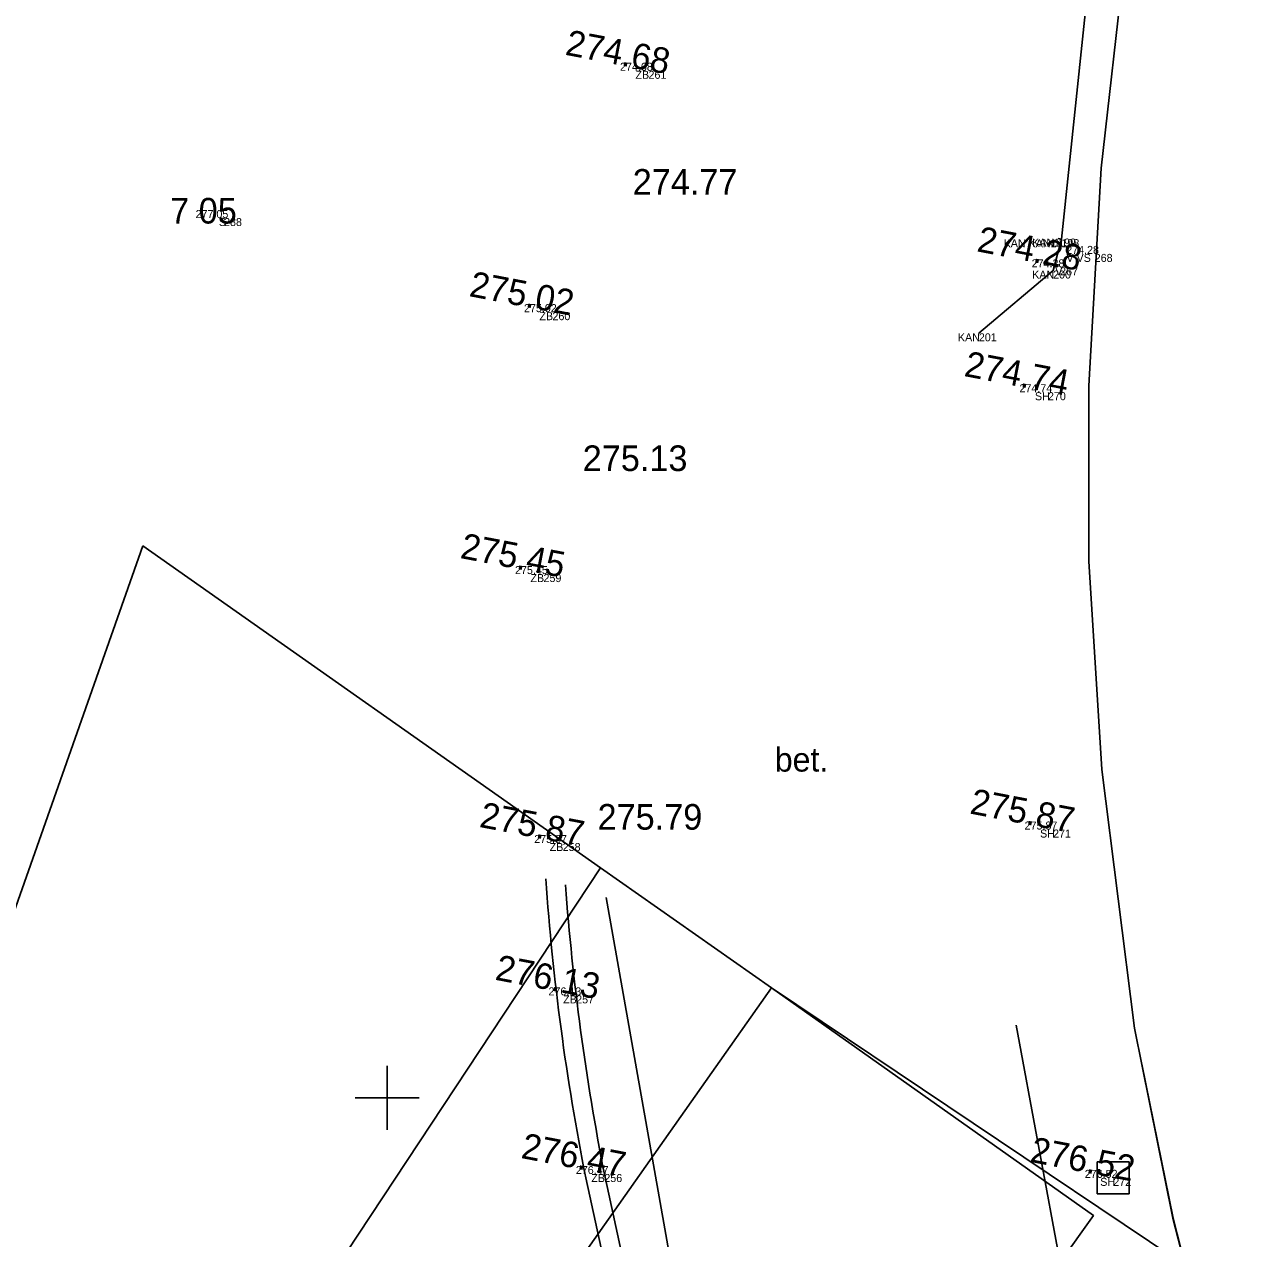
# Model space of a CAD drawing. Extents: x -601602 to -600882, y -1162594 to -1161950.
# Drawn here: x -601230.67 to -601211.64, y -1162052.2 to -1162033.24 of the extents above; entities that cross this region are included whole.
import ezdxf

# ---------------------------------------------------------------- set-up
doc = ezdxf.new("R2010")
doc.units = 0
for name, color, linetype in [('BODY', 7, 'Continuous'), ('BODY_CISLA', 7, 'Continuous'), ('BODY_KODY', 7, 'Continuous'), ('BODY_VYSKY_CELE', 7, 'Continuous'), ('G_TEXTY', 7, 'Continuous'), ('G_ZNACKY', 7, 'Continuous'), ('H_KOTY_VYSKOVE', 7, 'Continuous'), ('H_VYSKY_PREVZATE', 7, 'Continuous'), ('IS_ODVODNĚNÍ', 7, 'Continuous'), ('KN_Hranice parcel', 7, 'Continuous'), ('Vrstva 7', 7, 'Continuous'), ('X_SOUR_KRIZKY_SEVER', 7, 'Continuous')]:
    doc.layers.add(name, color=color, linetype=linetype)

# ---------------------------------------------------------------- blocks, each defined once
blk = doc.blocks.new('POINT_DISPLAY')
blk.add_line((0, 0), (0, 0))

msp = doc.modelspace()

# ---------------------------------------------------------------- linework, layer by layer
at = {"layer": 'G_ZNACKY'}
for p, q in [((-601213.41, -1162051), (-601213.91, -1162051)), ((-601213.91, -1162051), (-601213.91, -1162051.5)), ((-601213.41, -1162051.5), (-601213.41, -1162051)), ((-601213.91, -1162051.5), (-601213.41, -1162051.5))]:
    msp.add_line(p, q, dxfattribs=at)
at = {"layer": 'IS_ODVODNĚNÍ'}
for points in [[(-601221.27, -1162018.3), (-601213.8, -1162028.67), (-601213.79, -1162030.14), (-601214.47, -1162036.59), (-601214.6, -1162037.08), (-601215.76, -1162038.06)], [(-601214.47, -1162036.59), (-601214.52, -1162036.58)]]:
    msp.add_lwpolyline(points, dxfattribs=at)
at = {"layer": 'KN_Hranice parcel'}
for p, q in [((-601232.44, -1162051.66), (-601228.82, -1162041.38)), ((-601228.82, -1162041.38), (-601221.67, -1162046.41)), ((-601221.67, -1162046.41), (-601219, -1162048.28))]:
    msp.add_line(p, q, dxfattribs=at)
for points in [[(-601189.34, -1162032.73), (-601190.11, -1162036.89), (-601190.25, -1162040.9), (-601189.75, -1162045.18), (-601189.25, -1162047.73), (-601188.26, -1162050.73), (-601187.02, -1162053.44), (-601208.32, -1162063.99), (-601209.9, -1162060.66), (-601211.08, -1162057.59), (-601212, -1162054.7), (-601212.73, -1162051.88), (-601213.33, -1162048.91), (-601213.84, -1162044.87), (-601214.04, -1162041.62), (-601214.04, -1162038.88), (-601213.85, -1162035.48), (-601213.49, -1162032.3)], [(-601221.67, -1162046.41), (-601229.23, -1162057.85), (-601232.4, -1162062.48), (-601235.5, -1162068.38), (-601235.8, -1162069.05), (-601236.91, -1162071.54), (-601237.28, -1162072.25), (-601237.73, -1162072.9), (-601238.31, -1162073.49), (-601238.42, -1162073.58), (-601238.93, -1162074), (-601239.44, -1162074.3), (-601240.59, -1162074.86)], [(-601238.93, -1162085.03), (-601237.95, -1162082.12), (-601235.72, -1162076.14), (-601233.56, -1162071.26), (-601230.52, -1162065.27), (-601226.44, -1162058.84), (-601219, -1162048.28)], [(-601219, -1162048.28), (-601212.7, -1162052.51), (-601223.76, -1162069.37)], [(-601219, -1162048.28), (-601213.97, -1162051.84), (-601216.12, -1162054.85)]]:
    msp.add_lwpolyline(points, dxfattribs=at)
at = {"layer": 'Vrstva 7'}
for p, q in [((-601221.584, -1162046.873), (-601220.09, -1162055.3)), ((-601215.176, -1162048.865), (-601214.23, -1162053.97)), ((-601213.213, -1162049.476), (-601212.725, -1162051.88)), ((-601221.18, -1162054.52), (-601221.9, -1162051.25)), ((-601220.89, -1162054.46), (-601221.61, -1162051.19)), ((-601212.725, -1162051.88), (-601212.002, -1162054.698))]:
    msp.add_line(p, q, dxfattribs=at)
for centre, radius, start, end in [((-601184.882, -1162043.914), 37.738, 184.0511, 191.2096), ((-601184.207, -1162043.862), 38.114, 184.2342, 191.0856)]:
    msp.add_arc(centre, radius, start, end, dxfattribs=at)
at = {"layer": 'X_SOUR_KRIZKY_SEVER'}
for p, q in [((-601225, -1162050.5), (-601225, -1162049.5)), ((-601225.5, -1162050), (-601224.5, -1162050))]:
    msp.add_line(p, q, dxfattribs=at)

# ---------------------------------------------------------------- block references
at = {"layer": 'BODY'}
for p in [(-601220.92, -1162033.96), (-601227.55, -1162036.26), (-601214.52, -1162036.58), (-601214.47, -1162036.59), (-601213.95, -1162036.82), (-601214.6, -1162037.08), (-601214.49, -1162037.03), (-601222.42, -1162037.73), (-601215.76, -1162038.06), (-601214.68, -1162038.98), (-601222.56, -1162041.82), (-601214.6, -1162045.81), (-601222.26, -1162046.02), (-601222.05, -1162048.4), (-601221.61, -1162051.19), (-601213.66, -1162051.25)]:
    msp.add_blockref('POINT_DISPLAY', p, dxfattribs=at)

# ---------------------------------------------------------------- texts
at = {"layer": 'BODY_CISLA'}
for s, p in [('261', (-601220.92, -1162034.085)), ('288', (-601227.55, -1162036.385)), ('199', (-601214.52, -1162036.705)), ('198', (-601214.47, -1162036.715)), ('268', (-601213.95, -1162036.945)), ('200', (-601214.6, -1162037.205)), ('267', (-601214.49, -1162037.155)), ('260', (-601222.42, -1162037.855)), ('201', (-601215.76, -1162038.185)), ('270', (-601214.68, -1162039.105)), ('259', (-601222.56, -1162041.945)), ('271', (-601214.6, -1162045.935)), ('258', (-601222.26, -1162046.145)), ('257', (-601222.05, -1162048.525)), ('256', (-601221.61, -1162051.315)), ('272', (-601213.66, -1162051.375))]:
    msp.add_text(s, height=0.125, dxfattribs=at).set_placement(p)
at = {"layer": 'BODY_KODY'}
for s, p in [('ZB', (-601221.124, -1162034.085)), ('S', (-601227.631, -1162036.385)), ('KAN KAN1', (-601215.373, -1162036.715)), ('KAN1', (-601214.929, -1162036.705)), ('V VS', (-601214.392, -1162036.945)), ('KAN', (-601214.927, -1162037.205)), ('V', (-601214.566, -1162037.155)), ('ZB', (-601222.624, -1162037.855)), ('KAN', (-601216.087, -1162038.185)), ('SH', (-601214.884, -1162039.105)), ('ZB', (-601222.764, -1162041.945)), ('SH', (-601214.804, -1162045.935)), ('ZB', (-601222.464, -1162046.145)), ('ZB', (-601222.254, -1162048.525)), ('ZB', (-601221.814, -1162051.315)), ('SH', (-601213.864, -1162051.375))]:
    msp.add_text(s, height=0.125, dxfattribs=at).set_placement(p)
at = {"layer": 'BODY_VYSKY_CELE'}
for s, p in [('274.68 ', (-601221.365, -1162033.96)), ('277.05 ', (-601227.995, -1162036.26)), ('274.28 ', (-601214.395, -1162036.82)), ('274.28 ', (-601214.935, -1162037.03)), ('275.02 ', (-601222.865, -1162037.73)), ('274.74 ', (-601215.125, -1162038.98)), ('275.45 ', (-601223.005, -1162041.82)), ('275.87 ', (-601215.045, -1162045.81)), ('275.87 ', (-601222.705, -1162046.02)), ('276.13 ', (-601222.482, -1162048.4)), ('276.47 ', (-601222.055, -1162051.19)), ('276.52 ', (-601214.105, -1162051.25))]:
    msp.add_text(s, height=0.125, dxfattribs=at).set_placement(p)
at = {"layer": 'G_TEXTY'}
msp.add_text('bet.', height=0.375, dxfattribs=at).set_placement((-601218.948, -1162044.905))
at = {"layer": 'H_KOTY_VYSKOVE'}
for s, p in [('274.68 ', (-601222.235, -1162033.708)), ('274.28 ', (-601215.805, -1162036.778)), ('275.02 ', (-601223.735, -1162037.478)), ('274.74 ', (-601216.004, -1162038.726)), ('275.45 ', (-601223.875, -1162041.568)), ('275.87 ', (-601215.915, -1162045.558)), ('275.87 ', (-601223.575, -1162045.768)), ('276.13 ', (-601223.33, -1162048.154)), ('276.47 ', (-601222.925, -1162050.938)), ('276.52 ', (-601214.975, -1162050.998))]:
    msp.add_text(s, height=0.4, rotation=349.1372, dxfattribs=at).set_placement(p)
msp.add_text(' 7 05', height=0.4, dxfattribs=at).set_placement((-601228.541, -1162036.346))
at = {"layer": 'H_VYSKY_PREVZATE'}
for s, p in [('274.77', (-601221.167, -1162035.895)), ('275.13', (-601221.948, -1162040.211)), ('275.79', (-601221.716, -1162045.812))]:
    msp.add_text(s, height=0.4, dxfattribs=at).set_placement(p)

doc.saveas('drawing.dxf')
